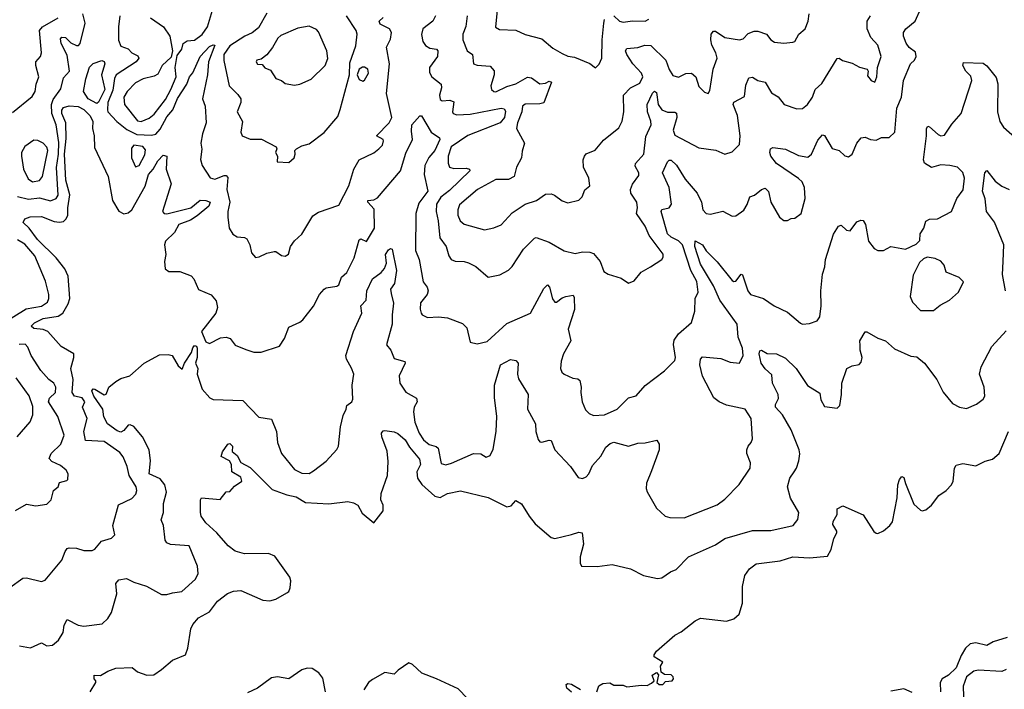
# Model space of a CAD drawing. Extents: x 1603745 to 1745082, y 385868 to 533966.
# Tile 450 of 646: x 1714678 to 1720009, y 451428 to 455054. Entities that reach past the tile are written whole.
import ezdxf

# ---------------------------------------------------------------- set-up
doc = ezdxf.new("R2010")
doc.units = 0

msp = doc.modelspace()

# ---------------------------------------------------------------- linework, layer by layer
at = {"layer": '0CON20XD'}
for points in [[(1714638.8, 454551.2), (1714745, 454638.6), (1714762.2, 454665), (1714766.9, 454705), (1714781.2, 454745), (1714764.6, 454805), (1714764.6, 454825), (1714789.4, 454855), (1714796.2, 454875), (1714785.5, 454995), (1714800.8, 455015), (1714885.3, 455064.7)], [(1714665, 454095.8), (1714725, 454082.8), (1714785, 454089.5), (1714845, 454072.5), (1714874.5, 454085), (1714886.3, 454103.7), (1714877.3, 454252.7), (1714888.4, 454325), (1714889.2, 454389.3), (1714874.8, 454485), (1714852.3, 454545), (1714849.7, 454595), (1714859.1, 454620.9), (1714899.7, 454680.2), (1714915, 454738.1), (1714946.7, 454775), (1714935, 454861.9), (1714901.4, 454925), (1714899, 454951), (1714905, 454958.8), (1714925, 454957.3), (1714955, 454928.8), (1714985, 454913.3), (1714995.8, 454914.2), (1715005.3, 454925), (1715031.9, 455035), (1715019.2, 455085)], [(1714923.9, 452173.9), (1714935, 452191.2), (1714945.9, 452194.1), (1714985, 452192.9), (1715025, 452180.5), (1715069.8, 452180.2), (1715085, 452187.5), (1715120.3, 452229.7), (1715175, 452247.1), (1715192, 452265), (1715181.8, 452315), (1715212.8, 452427.2), (1715285, 452461.5), (1715306.5, 452485), (1715312.7, 452505), (1715307.9, 452525), (1715270, 452585), (1715260, 452635), (1715237.4, 452687.4), (1715220.5, 452710.5), (1715135, 452770.7), (1715033.5, 452775), (1715024.7, 452825), (1715042, 452895), (1715017.2, 452955), (1715029.7, 452985), (1715015, 453007.1), (1714975, 453015.9), (1714961, 453035), (1714967.8, 453105), (1714955.3, 453165), (1714970.5, 453225), (1714970, 453245), (1714901.9, 453285), (1714830, 453365), (1714805, 453375.9), (1714755, 453381.4), (1714739.5, 453395), (1714757.3, 453412.7), (1714805, 453436.1), (1714885, 453448.6), (1714910.8, 453465), (1714939.6, 453515), (1714949.7, 453545), (1714940.8, 453665), (1714921.5, 453705), (1714875.8, 453765), (1714774.2, 453864.2), (1714728.1, 453925), (1714697.1, 453955), (1714705, 453976.1), (1714735, 453986.2), (1714795, 453988.1), (1714865, 453961.6), (1714892.3, 453957.7), (1714915, 453960.4), (1714930, 453975), (1714938.1, 453995), (1714937.9, 454035), (1714949, 454105), (1714927.3, 454185), (1714919.8, 454325), (1714930, 454410), (1714927.8, 454495), (1714904.9, 454545.1), (1714905.8, 454564.2), (1714915, 454578.7), (1714945, 454587.3), (1714995, 454583.1), (1715025, 454568.1), (1715058.1, 454535), (1715073.7, 454505), (1715070.9, 454465), (1715080.7, 454425), (1715082.5, 454362.5), (1715156.8, 454205), (1715180.9, 454075), (1715215, 454017.6), (1715242.3, 454002.3), (1715265, 454007.2), (1715285, 454024), (1715357.2, 454152.8), (1715375.2, 454215), (1715400.8, 454245), (1715425, 454289.1), (1715455, 454319.4), (1715475, 454315.7), (1715471.4, 454245), (1715497.3, 454165), (1715459.6, 454045), (1715450, 454015), (1715460, 454005), (1715475, 454003.1), (1715605, 454035.3), (1715655, 454075.8), (1715685.7, 454075), (1715708.7, 454065), (1715701.9, 454045), (1715638.5, 453991.5), (1715602, 453968), (1715539.7, 453945), (1715515, 453900.8), (1715466.4, 453855), (1715460.9, 453835), (1715468.3, 453781.7), (1715462.5, 453745), (1715465.7, 453705.7), (1715485, 453690), (1715545, 453690.3), (1715606.8, 453666.8), (1715621.1, 453651.1), (1715645, 453593.3), (1715715, 453563.3), (1715741.3, 453531.3), (1715748.1, 453495), (1715738.8, 453465), (1715661.2, 453365), (1715685, 453310), (1715705, 453300.9), (1715765, 453330.4), (1715795, 453334.5), (1715817, 453327), (1715845, 453291.4), (1715902.5, 453267.5), (1715945, 453252.9), (1715985, 453252.9), (1716083.6, 453286.4), (1716112.2, 453327.8), (1716135, 453388.8), (1716194.5, 453415.5), (1716210.7, 453429.3), (1716268, 453502), (1716301.2, 453565), (1716326.2, 453595), (1716337.3, 453602.7), (1716395, 453610.8), (1716405, 453618.8), (1716419.5, 453660.5), (1716448.8, 453685), (1716487.9, 453765), (1716515, 453862.5), (1716525, 453868), (1716555, 453852), (1716598.3, 453925), (1716597.3, 454027.3), (1716562.1, 454065), (1716562.5, 454075), (1716595, 454078.1), (1716615, 454089.5), (1716739.3, 454235), (1716768, 454332), (1716805.2, 454404.8), (1716799.5, 454450.5), (1716800.5, 454485), (1716845, 454534), (1716853.6, 454533.6), (1716905.2, 454445.2), (1716950, 454415), (1716951.8, 454405), (1716925.2, 454345), (1716892.9, 454307.1), (1716872.1, 454265), (1716867, 454215), (1716888.2, 454125), (1716838.9, 454061.1), (1716821.9, 454005), (1716820, 453805), (1716841.2, 453755), (1716862.9, 453635), (1716884, 453605), (1716888.6, 453585), (1716884, 453565), (1716848.7, 453521.3), (1716845.8, 453485.8), (1716850.8, 453465), (1716856.7, 453455), (1716885, 453441.4), (1716945, 453444.4), (1716995, 453439.5), (1717075, 453409.2), (1717098, 453385), (1717117.5, 453307.5), (1717155, 453298), (1717208.9, 453311.1), (1717315, 453408.2), (1717444, 453465), (1717515, 453598.5), (1717535, 453618.6), (1717547.1, 453605), (1717562.6, 453542.6), (1717575, 453524.3), (1717585, 453524.3), (1717615, 453548.1), (1717635, 453555.6), (1717675, 453562.5), (1717680.5, 453550.5), (1717681.8, 453485), (1717647.3, 453377.3), (1717662, 453315), (1717621.4, 453245), (1717609.2, 453205), (1717605.8, 453165), (1717613.8, 453145), (1717626.2, 453135), (1717673, 453113), (1717699.1, 453109.1), (1717710, 453100), (1717718.1, 453065), (1717715.6, 453035), (1717722.7, 452985), (1717742.1, 452942.1), (1717761.7, 452921.7), (1717785, 452911.1), (1717844.5, 452914.5), (1717912.2, 452945), (1717973.4, 453006.6), (1718015, 453017.8), (1718065, 453072.9), (1718168.3, 453151.7), (1718225, 453208.8), (1718228.2, 453225), (1718217.4, 453295), (1718221, 453319), (1718245, 453352.5), (1718315.5, 453414.5), (1718333.5, 453475), (1718335.8, 453545), (1718352.3, 453577.7), (1718345, 453635.8), (1718310.9, 453695), (1718266.4, 453835), (1718245, 453857.1), (1718205, 453875.7), (1718184.6, 453894.6), (1718151.9, 454015), (1718155, 454025.7), (1718195, 454035.4), (1718207.9, 454055), (1718194.8, 454145), (1718158, 454225), (1718185, 454284), (1718195, 454292.9), (1718205, 454292.5), (1718235, 454266.7), (1718280.2, 454190.2), (1718346.2, 454115), (1718369.4, 454065), (1718377.5, 454025), (1718395, 454003.6), (1718419.1, 454000.9), (1718485, 454016.7), (1718535, 453990), (1718555, 453991.2), (1718597.9, 454022.1), (1718616.8, 454053.2), (1718631.2, 454095), (1718656.5, 454103.5), (1718695, 454134.4), (1718715, 454140.8), (1718732.7, 454122.7), (1718745.8, 454065), (1718791.2, 453985), (1718815, 453966.2), (1718835, 453966.2), (1718855, 453977.5), (1718875, 453980), (1718908.8, 454005), (1718930, 454085), (1718927.9, 454145), (1718914.6, 454175), (1718895, 454193.8), (1718775.4, 454275.4), (1718744.4, 454315), (1718739.4, 454335), (1718742.5, 454355), (1718755, 454361.1), (1718825, 454352), (1718895, 454318.5), (1718945, 454309.5), (1718964.7, 454325.3), (1718999.1, 454400.9), (1719025, 454431.2), (1719035, 454426.2), (1719076.2, 454356.2), (1719115.6, 454345.6), (1719145, 454316.2), (1719165, 454310.8), (1719185, 454326.2), (1719210, 454385), (1719235, 454414), (1719255, 454418), (1719285, 454404.2), (1719315, 454400.8), (1719345, 454416), (1719385, 454416.2), (1719415.8, 454445), (1719426.4, 454575), (1719452.7, 454635), (1719462.7, 454725), (1719500.8, 454815), (1719522.5, 454835), (1719532.5, 454855), (1719528.3, 454878.3), (1719493.4, 454903.4), (1719477.3, 454927.3), (1719463.1, 454965), (1719463.3, 454985), (1719475.4, 455004.6), (1719525.8, 455045), (1719556.4, 455113.6)], [(1715219.8, 455075), (1715211.7, 455015), (1715212.3, 454942.3), (1715225, 454910), (1715265, 454895.4), (1715285.2, 454875.2), (1715318.1, 454858.1), (1715322.3, 454845), (1715308.7, 454825), (1715199.1, 454755), (1715190.8, 454735), (1715182.2, 454672.2), (1715154.9, 454605), (1715152.2, 454565), (1715155.2, 454555), (1715203.1, 454503.1), (1715258.5, 454458.5), (1715312.6, 454432.6), (1715391.4, 454428.6), (1715415, 454434.2), (1715438.4, 454461.6), (1715475, 454527.6), (1715505.9, 454565), (1715532.5, 454627.5), (1715582.4, 454705), (1715596.4, 454745), (1715615, 454766.9), (1715655, 454853.8), (1715705, 454908.5), (1715725, 454918.1), (1715735, 454916.2), (1715699.8, 454825), (1715695.2, 454755), (1715667.9, 454625), (1715681.2, 454585), (1715687.1, 454495), (1715667.3, 454435), (1715658.6, 454385), (1715663.1, 454353.1), (1715656.9, 454296.9), (1715665.5, 454265), (1715708.3, 454198.3), (1715735, 454191.2), (1715785, 454210), (1715795, 454209.5), (1715805, 454198.8), (1715799.2, 454135), (1715816.2, 454065), (1715804.4, 454015), (1715804.4, 453985), (1715812.5, 453925), (1715831.7, 453891.7), (1715855, 453877.5), (1715894.2, 453874.2), (1715906.8, 453866.8), (1715924.2, 453835), (1715932.1, 453792.1), (1715955, 453765.8), (1715975, 453769.2), (1716015, 453790), (1716055, 453798.8), (1716065, 453798), (1716095, 453776.7), (1716115, 453773.8), (1716133.8, 453785), (1716144.6, 453825.4), (1716165, 453856), (1716205, 453892.9), (1716265, 453992.5), (1716295, 454011.9), (1716405, 454050), (1716460, 454155), (1716486.2, 454245), (1716515, 454294.2), (1716595, 454333.8), (1716622, 454355), (1716642, 454375), (1716648.3, 454398.3), (1716645.8, 454405.8), (1716608.8, 454425), (1716677.5, 454495), (1716693.2, 454525), (1716664.7, 454655), (1716680.3, 454815), (1716664.6, 454905), (1716685, 454949.2), (1716690.3, 454985), (1716680.3, 455005), (1716629.2, 455029.2), (1716623.3, 455045), (1716645.2, 455064.8)], [(1715385, 455063.5), (1715455.4, 455015.4), (1715490.8, 454965), (1715505.4, 454885), (1715498.5, 454851.5), (1715448.5, 454805), (1715425, 454759.2), (1715405, 454747.8), (1715345.7, 454734.3), (1715305, 454711.4), (1715258.6, 454665), (1715241.9, 454635), (1715244.7, 454595), (1715315, 454505.6), (1715335, 454502.9), (1715379.2, 454520.8), (1715405, 454543.1), (1715467.6, 454622.4), (1715495.6, 454675), (1715525.2, 454745), (1715520.3, 454795), (1715530.4, 454859.6), (1715556, 454894), (1715563, 454925), (1715585, 454938.4), (1715625, 454942.5), (1715666.3, 454973.7), (1715694.3, 455015), (1715721.1, 455105)], [(1716015, 455089.6), (1715969.9, 455010.1), (1715936.9, 454983.1), (1715896.2, 454965), (1715815, 454911.4), (1715783.7, 454865), (1715783.5, 454833.5), (1715811.1, 454695), (1715859.4, 454649.4), (1715874.3, 454625), (1715874.3, 454605), (1715855.7, 454555), (1715883.2, 454503.2), (1715874.4, 454445), (1715882.9, 454425), (1715925, 454406.1), (1715987.3, 454407.3), (1716066.2, 454365), (1716070, 454355), (1716062.5, 454335), (1716073.3, 454315), (1716072.5, 454285), (1716135, 454280), (1716163.8, 454305), (1716170, 454325), (1716166.7, 454345), (1716176.7, 454355), (1716205, 454371.4), (1716245, 454381.9), (1716327, 454443), (1716399.7, 454530.3), (1716413.1, 454566.9), (1716464.3, 454755), (1716465, 454820), (1716497.1, 454912.9), (1716505.5, 454975), (1716499.6, 454995), (1716447.8, 455075)], [(1716928.5, 455075), (1716914, 455045), (1716860, 455005), (1716853.1, 454973.1), (1716860.5, 454935), (1716874.7, 454914.7), (1716898.9, 454898.9), (1716935, 454894.3), (1716942.2, 454885), (1716939.6, 454855), (1716896.7, 454795), (1716897.3, 454767.3), (1716908.6, 454745), (1716960.6, 454705), (1716961.8, 454685), (1716951.2, 454645), (1716955, 454622.5), (1716965, 454614.7), (1717007.4, 454617.4), (1717028.7, 454608.7), (1717020.4, 454555), (1717025.3, 454545.3), (1717045, 454539.2), (1717117.1, 454542.9), (1717285.3, 454575.3), (1717301.1, 454571.1), (1717308, 454558), (1717303, 454525), (1717279.4, 454495), (1717105, 454426.3), (1717013.4, 454365), (1716997.3, 454315), (1716997.2, 454277.2), (1717004.2, 454255), (1717028.2, 454248.2), (1717095, 454250.7), (1717114, 454245), (1717114.5, 454235), (1717005, 454128.3), (1716957.5, 454092.5), (1716933.9, 454055), (1716932.5, 454015), (1716944.2, 453964.2), (1716951.9, 453871.9), (1716986.9, 453825), (1717000.5, 453775), (1717014.7, 453754.7), (1717035, 453745.5), (1717085, 453745.4), (1717108.2, 453738.2), (1717148, 453718), (1717215, 453660), (1717278.3, 453671.7), (1717325, 453697.5), (1717345, 453717.5), (1717405, 453811.4), (1717465, 453871.4), (1717475, 453874.4), (1717545, 453848.9), (1717625, 453802.5), (1717685, 453788.6), (1717725, 453797.5), (1717765, 453795.7), (1717785, 453788.6), (1717820, 453745), (1717840, 453690), (1717865, 453675.8), (1717933.8, 453653.8), (1717975, 453627.5), (1718005, 453640), (1718042.3, 453687.7), (1718094, 453715), (1718154.2, 453755), (1718161.9, 453768.1), (1718161.8, 453785), (1718086.8, 453885), (1718065, 453935.6), (1718016.9, 454005), (1718023.1, 454035), (1718018.9, 454065), (1717987.5, 454115), (1717985.8, 454134.2), (1717995, 454163.3), (1718029.3, 454210.7), (1718030.5, 454225), (1718011.2, 454261.2), (1718011.5, 454275), (1718058, 454325), (1718068.3, 454421.7), (1718096.3, 454483.7), (1718095.2, 454505), (1718077.6, 454555), (1718074.8, 454595), (1718105, 454656.2), (1718115, 454666.4), (1718125, 454658.8), (1718134.3, 454595), (1718155, 454565.4), (1718185, 454553.3), (1718225, 454553.5), (1718235, 454547.1), (1718235.7, 454525), (1718216.1, 454455), (1718225, 454429.1), (1718355, 454359.4), (1718446.8, 454346.8), (1718495, 454326), (1718535, 454339.2), (1718575, 454377.5), (1718578.8, 454425), (1718565.3, 454535), (1718540.9, 454595), (1718545, 454606.9), (1718602.9, 454637.1), (1718610.4, 454699.6), (1718625, 454738.8), (1718645, 454742.9), (1718675.3, 454725.3), (1718715, 454715.6), (1718748.4, 454658.4), (1718785, 454635.8), (1718816.7, 454595), (1718885, 454571.4), (1718916.4, 454573.6), (1718944.4, 454595), (1718971.4, 454635), (1718985, 454676.2), (1719021.4, 454708.6), (1719105, 454843.3), (1719115, 454846.2), (1719133.2, 454833.2), (1719185, 454818.8), (1719225, 454796.2), (1719267.5, 454785), (1719272.5, 454775), (1719269.3, 454749.3), (1719287.5, 454725), (1719307.5, 454715), (1719318.6, 454745), (1719321.9, 454795), (1719342.5, 454855), (1719324.4, 454915), (1719287.3, 454957.3), (1719266.7, 455005), (1719265.8, 455045), (1719284, 455075)], [(1717101.1, 455075), (1717093.1, 455016.9), (1717078, 454975), (1717077.1, 454945), (1717100.5, 454885), (1717128.9, 454865), (1717135.6, 454815.6), (1717155, 454806.9), (1717225, 454801.4), (1717246.6, 454776.6), (1717247.5, 454755), (1717228.2, 454695), (1717232.5, 454675), (1717244.2, 454665), (1717255, 454663.9), (1717315, 454692.3), (1717365, 454706.3), (1717427, 454743), (1717449.5, 454739.5), (1717495, 454706.6), (1717525, 454709.6), (1717545, 454721.5), (1717557.5, 454715), (1717515, 454604.5), (1717495, 454597.5), (1717415, 454597.1), (1717400.4, 454585), (1717396.4, 454555), (1717372.4, 454495), (1717367.5, 454465), (1717411.4, 454385), (1717397.9, 454342.1), (1717395.6, 454305), (1717368.5, 454255), (1717356, 454204), (1717325, 454188.5), (1717255, 454188.7), (1717156.7, 454135), (1717059, 454051), (1717049.4, 454025), (1717050.3, 453995), (1717062.7, 453965), (1717085, 453947.2), (1717195, 453916.2), (1717245, 453926.4), (1717285, 453943.4), (1717345, 454008.6), (1717414.2, 454055.8), (1717475.3, 454074.7), (1717525, 454110), (1717555, 454110.8), (1717574.3, 454104.3), (1717615, 454072.5), (1717645, 454062), (1717705, 454076.2), (1717724, 454095), (1717737.1, 454132.9), (1717765.7, 454155), (1717760, 454195), (1717730, 454255), (1717729.2, 454295), (1717735.8, 454315), (1717745, 454326.9), (1717793.1, 454346.9), (1717838.6, 454401.4), (1717921.5, 454468.5), (1717939.6, 454505), (1717948.6, 454555), (1717946.9, 454645), (1717984.2, 454685), (1718035, 454709.4), (1718052.3, 454745), (1718044.6, 454765), (1717997.1, 454815), (1717964.6, 454865), (1717958.1, 454885), (1717965, 454896.9), (1718025, 454904), (1718063.4, 454916.6), (1718095, 454914.5), (1718176.9, 454835), (1718195, 454784.4), (1718215, 454751.4), (1718245, 454741.9), (1718285, 454762.5), (1718315, 454764.4), (1718338.5, 454745), (1718355, 454692.5), (1718385, 454662), (1718405, 454653.8), (1718415, 454670), (1718432.7, 454785), (1718454.4, 454845), (1718446.9, 454875), (1718426.3, 454915), (1718420.8, 454945), (1718422.6, 454975), (1718435, 454991.1), (1718445, 454991.9), (1718495, 454957.3), (1718575, 454945.6), (1718595, 454950), (1718621.4, 454978.6), (1718655, 454992.5), (1718675, 454992.5), (1718722, 454975), (1718745, 454944.2), (1718765, 454932.5), (1718815, 454927.5), (1718865, 454932.9), (1718875, 454936), (1718896.5, 454975), (1718930.9, 455005), (1718947.9, 455045), (1718952.2, 455085)], [(1717262.3, 455105), (1717253.4, 455013.4), (1717275, 455001.2), (1717365, 454997.8), (1717415, 454974.4), (1717505, 454950.6), (1717565, 454899.4), (1717615, 454870.6), (1717645, 454856.7), (1717681.5, 454851.5), (1717765, 454815.8), (1717795, 454792.5), (1717815, 454812.5), (1717830.6, 454845), (1717831.2, 454945), (1717840.8, 455035), (1717844.2, 455055)], [(1717894.3, 455075), (1717925, 455046.6), (1717945, 455040), (1717995, 455047.2), (1718065, 455046.1), (1718084.1, 455055.9)], [(1716165, 454700), (1716195, 454704.2), (1716255, 454732), (1716331.9, 454805), (1716345.8, 454844.2), (1716341.6, 454885), (1716295, 454988.8), (1716285, 455001.2), (1716245, 455018.8), (1716182.8, 455007.2), (1716091.1, 454968.9), (1716075, 454954), (1716047.1, 454902.9), (1716015, 454864.2), (1715985, 454840), (1715962.5, 454835), (1715957.5, 454825), (1715965, 454813.8), (1715990.7, 454810.7), (1716005, 454794), (1716035, 454780), (1716065, 454736), (1716095, 454724.3), (1716115, 454708.6), (1716165, 454700)], [(1715095, 454600.4), (1715048.8, 454625), (1715022.5, 454665), (1715035, 454733.8), (1715055, 454796.7), (1715075, 454816.2), (1715123, 454833), (1715135, 454826.7), (1715138, 454815), (1715120.4, 454755), (1715138.6, 454675), (1715105, 454608.1), (1715095, 454600.4)], [(1716535, 454720.8), (1716545, 454726.2), (1716565.6, 454765), (1716562.5, 454785), (1716545, 454797.5), (1716533.2, 454796.8), (1716516.2, 454785), (1716505.8, 454755), (1716515, 454730), (1716535, 454720.8)], [(1716688.8, 453571.2), (1716701.7, 453518.3), (1716693.8, 453455), (1716694.8, 453405), (1716663.3, 453293.3), (1716688, 453265), (1716705, 453220), (1716762.7, 453202.7), (1716764.3, 453195), (1716733.1, 453125), (1716736.6, 453086.6), (1716767.9, 453037.9), (1716825.8, 453005), (1716829.4, 452985), (1716813.6, 452955), (1716809.6, 452930.4), (1716817.2, 452875), (1716840.8, 452815), (1716865, 452779.3), (1716895, 452752.9), (1716932.7, 452742.7), (1716943.5, 452733.5), (1716960.2, 452650.2), (1716985, 452644.5), (1717015, 452652.1), (1717135, 452705.6), (1717174, 452704), (1717204.3, 452684.3), (1717225.6, 452695), (1717241.8, 452728.2), (1717258, 452825), (1717261.3, 452905), (1717248.7, 453008.7), (1717248.3, 453075), (1717280.5, 453185), (1717335, 453214.2), (1717365, 453209.2), (1717376.9, 453195), (1717373.5, 453135), (1717379.4, 453109.4), (1717430.8, 453025), (1717427.5, 452945), (1717471.4, 452865), (1717472, 452825), (1717485, 452780), (1717495, 452768), (1717505, 452765.8), (1717545, 452777.1), (1717556, 452775), (1717576, 452725), (1717660.8, 452635), (1717702.5, 452575), (1717725, 452568.8), (1717745, 452578.8), (1717758.8, 452595), (1717779.3, 452640.7), (1717825, 452690.8), (1717851.5, 452738.5), (1717875, 452759.2), (1717895, 452766.8), (1717975, 452745.5), (1718025, 452761.1), (1718065, 452762.5), (1718126.9, 452776.9), (1718140.8, 452755), (1718141.1, 452725), (1718098.4, 452611.6), (1718072.2, 452545), (1718069.4, 452515), (1718075, 452496.7), (1718125, 452408.8), (1718173.3, 452365), (1718197.9, 452357.9), (1718275, 452356.5), (1718455, 452426.7), (1718495, 452458.6), (1718572.9, 452537.1), (1718633.8, 452625), (1718634, 452655), (1718615.8, 452705), (1718615.7, 452725), (1718621.4, 452745), (1718639.2, 452765), (1718646.5, 452785), (1718637.8, 452895), (1718605.5, 452945.5), (1718505, 452966.4), (1718464.6, 452984.6), (1718436.8, 453006.8), (1718375, 453124), (1718361.1, 453185), (1718364.2, 453215), (1718375, 453228), (1718475, 453218.5), (1718525, 453200), (1718575, 453194.2), (1718594.6, 453235), (1718592.1, 453275), (1718568.4, 453335), (1718563.2, 453405), (1718468.5, 453535), (1718435, 453612.8), (1718365, 453730), (1718333.7, 453825), (1718335, 453856.7), (1718375, 453835.5), (1718395, 453802.9), (1718455, 453743.3), (1718535, 453642.5), (1718545, 453635.6), (1718555, 453638.6), (1718585, 453676.2), (1718592, 453672), (1718620.8, 453585), (1718635, 453566.5), (1718705, 453544.4), (1718763.8, 453505), (1718835, 453470.5), (1718905, 453410), (1718915.7, 453405.7), (1718955, 453409.4), (1718995, 453424.2), (1719010, 453445), (1719017.7, 453505), (1719015.9, 453585), (1719024.1, 453675.9), (1719038.2, 453715), (1719040.9, 453755), (1719085, 453893.3), (1719111.2, 453935), (1719125, 453941.2), (1719155, 453914.2), (1719175, 453911.2), (1719210.7, 453959.3), (1719231.7, 453968.3), (1719245, 453966.2), (1719257.5, 453945), (1719274.7, 453854.7), (1719304.6, 453814.6), (1719325, 453804.3), (1719355, 453804), (1719395, 453825.8), (1719475, 453811.2), (1719532.5, 453837.5), (1719551.7, 453858.3), (1719553.3, 453895), (1719573.3, 453925), (1719585, 453963.3), (1719605, 453973.8), (1719647.5, 453975), (1719723.8, 454015), (1719751.9, 454085), (1719787.1, 454132.9), (1719792.9, 454195), (1719785, 454225.8), (1719755, 454255.4), (1719714.1, 454264.1), (1719665, 454268.5), (1719615, 454252.7), (1719576.6, 454276.6), (1719570.8, 454295), (1719588.2, 454425), (1719587.1, 454465), (1719595, 454477.5), (1719605, 454474.3), (1719651.4, 454431.4), (1719665, 454425.6), (1719685, 454429.2), (1719725, 454488.8), (1719775.6, 454545), (1719832.9, 454725), (1719827.4, 454747.4), (1719801.8, 454775), (1719784.4, 454805), (1719787.5, 454822.5), (1719895, 454818.9), (1719915, 454803.1), (1719965, 454740.5), (1719973.3, 454706.7), (1719971.6, 454555), (1719985, 454502), (1720005, 454471.4), (1720125, 454366.2)], [(1714746.5, 454176.5), (1714785, 454182.7), (1714801.8, 454205), (1714830.5, 454345), (1714824.3, 454364.3), (1714805, 454384.5), (1714775, 454400.5), (1714755, 454401.5), (1714705, 454367.8), (1714686.9, 454335), (1714687.3, 454315), (1714698, 454245), (1714723, 454193), (1714746.5, 454176.5)], [(1715305, 454258), (1715325, 454264.4), (1715355, 454321.4), (1715359.6, 454349.6), (1715345, 454366.9), (1715296.2, 454373.8), (1715282.6, 454357.4), (1715283.1, 454305), (1715305, 454258)], [(1720015.8, 453585), (1719999.2, 453675), (1720003.8, 453743.8), (1720005.9, 453835), (1719956.8, 453956.8), (1719912.9, 454015), (1719905.3, 454084.7), (1719891.8, 454125), (1719904.4, 454225), (1719915, 454236.7), (1719959.6, 454179.6), (1719995, 454151.9), (1720035, 454134.3)], [(1714594.1, 453415), (1714712, 453488), (1714795, 453503.5), (1714827.5, 453525), (1714835.2, 453544.8), (1714834.7, 453565), (1714817.6, 453637.6), (1714760.3, 453775), (1714705, 453838), (1714665, 453862.1)], [(1714675.6, 451664.4), (1714736.9, 451653.1), (1714795, 451680), (1714825, 451663.1), (1714855, 451667.8), (1714887.8, 451695), (1714913.5, 451735), (1714918.2, 451775), (1714935, 451806.2), (1714995, 451775.7), (1715025, 451770), (1715125, 451783.1), (1715155, 451810.8), (1715175.5, 451845), (1715203.8, 451945), (1715198.8, 452001.2), (1715215, 452021.2), (1715255, 452028.8), (1715295, 452007.5), (1715365, 451986.7), (1715445, 451942), (1715475, 451942), (1715505, 451951.2), (1715555, 451958.6), (1715629.2, 452025), (1715644.3, 452055), (1715640, 452095), (1715594.7, 452204.7), (1715495, 452211.9), (1715475, 452222), (1715465.9, 452235), (1715455.9, 452315.9), (1715444.4, 452345), (1715456.2, 452385), (1715455.4, 452435), (1715472, 452495), (1715463.3, 452535), (1715437.7, 452567.7), (1715379.2, 452595), (1715385.5, 452664.5), (1715377.8, 452725), (1715343.1, 452795), (1715295, 452850.5), (1715275, 452860.9), (1715265, 452858), (1715241.2, 452828.8), (1715225, 452821.2), (1715205, 452827.5), (1715153.8, 452865), (1715132.8, 452902.8), (1715126.9, 452945), (1715078.6, 453015), (1715068.8, 453045), (1715074.8, 453055.2), (1715085, 453053.3), (1715135, 453022.9), (1715145, 453025.6), (1715152.9, 453045), (1715159.8, 453065), (1715197.8, 453095), (1715225, 453111.1), (1715274.4, 453125.6), (1715352.3, 453195), (1715435, 453238.8), (1715481.3, 453241.3), (1715502.5, 453235), (1715535, 453179.4), (1715557.6, 453162.4), (1715569.6, 453195), (1715608, 453252), (1715615, 453277.5), (1715625, 453290), (1715635, 453285.3), (1715638.1, 453275), (1715639, 453225), (1715629.5, 453195), (1715642.3, 453165), (1715637.7, 453135), (1715665, 453053.1), (1715706.5, 453006.5), (1715725, 452997.5), (1715885, 452992.5), (1715972.4, 452902.4), (1716041.7, 452891.7), (1716068.1, 452825), (1716073.1, 452765), (1716094.5, 452704.5), (1716165, 452618.9), (1716205, 452598.2), (1716245, 452596.8), (1716269.3, 452610.7), (1716336.3, 452663.7), (1716395, 452726.2), (1716404.3, 452745), (1716415, 452850), (1716429.5, 452910.5), (1716446, 452945), (1716448.8, 452965), (1716476.7, 452985), (1716481.7, 452998.3), (1716478.3, 453075), (1716486.1, 453135), (1716475, 453167.9), (1716447.6, 453215), (1716443.7, 453235), (1716484.5, 453365), (1716530, 453465), (1716525.7, 453505), (1716554, 453536), (1716557.8, 453585), (1716588.7, 453651.3), (1716634.2, 453685.8), (1716652.6, 453707.4), (1716663.4, 453735), (1716657.5, 453782.5), (1716675, 453807.5), (1716685, 453814.3), (1716695, 453810.8), (1716718.2, 453695), (1716706.7, 453625), (1716686.3, 453595), (1716688.8, 453571.2)], [(1719625, 453480), (1719661.2, 453508.8), (1719712.5, 453535), (1719761.7, 453578.3), (1719787.5, 453635), (1719765, 453658.8), (1719695, 453687.5), (1719683.3, 453725), (1719665, 453746.7), (1719635, 453760), (1719592.3, 453767.7), (1719571.2, 453758.8), (1719550.7, 453739.3), (1719515, 453670), (1719500, 453555), (1719512, 453525), (1719555, 453480), (1719625, 453480)], [(1718870.7, 452605), (1718884.7, 452625), (1718897.1, 452665), (1718902.7, 452702.7), (1718899.3, 452725), (1718855, 452832.9), (1718807.5, 452915), (1718769.5, 452955), (1718769.5, 452970.5), (1718786.9, 453003.1), (1718785.5, 453025), (1718754.4, 453085), (1718751.1, 453131.1), (1718715, 453162.8), (1718693.1, 453195), (1718681.9, 453245), (1718685, 453260), (1718695, 453264), (1718725, 453247.1), (1718775, 453244), (1718825, 453220.5), (1718882.3, 453165), (1718942.7, 453072.7), (1719010.8, 453030.8), (1719015.6, 452995), (1719035, 452960), (1719105, 452950), (1719118, 452965), (1719128.1, 453025), (1719130, 453085), (1719156.7, 453165), (1719185, 453180), (1719223.6, 453186.4), (1719235, 453200), (1719240, 453225), (1719229.2, 453265), (1719229.5, 453290.5), (1719226.2, 453315), (1719255, 453363.3), (1719265, 453363.8), (1719325, 453329.2), (1719365.9, 453315.9), (1719415, 453272), (1719502.7, 453232.7), (1719535, 453227.5), (1719577.5, 453195), (1719643.1, 453105), (1719677.6, 453037.6), (1719728, 452975), (1719765.9, 452955.9), (1719805, 452948.6), (1719858.3, 452971.7), (1719895, 452998.6), (1719904.4, 453015), (1719899.6, 453065), (1719875.5, 453135), (1719883.8, 453175), (1719941.4, 453285), (1720020, 453370)], [(1714655, 452395.7), (1714715, 452430.8), (1714765, 452422), (1714825, 452431.2), (1714848, 452455), (1714860, 452505), (1714885.5, 452524.5), (1714892.9, 452547.1), (1714932, 452558), (1714938.8, 452565), (1714940, 452595), (1714929.2, 452615), (1714899.3, 452639.3), (1714851.9, 452661.9), (1714838, 452678), (1714847.8, 452705), (1714901.1, 452755), (1714917.7, 452805), (1714883.9, 452905), (1714833.8, 452985), (1714838.2, 453005), (1714870.7, 453035), (1714873.6, 453065), (1714863.1, 453085), (1714835, 453105.3), (1714792.9, 453155), (1714740.4, 453235), (1714721.1, 453281.1), (1714706.5, 453296.5), (1714675, 453295.3)], [(1714664.4, 452795.6), (1714733.8, 452876.2), (1714748.1, 452915), (1714749, 452959), (1714728, 453018), (1714658.8, 453115)], [(1715060, 451415), (1715090, 451465), (1715090, 451475), (1715080, 451485), (1715080, 451505), (1715115, 451502.5), (1715155, 451526.7), (1715197.3, 451542.7), (1715286.1, 451546.1), (1715315, 451522.9), (1715365.9, 451504.1), (1715403.9, 451506.1), (1715446, 451535), (1715505, 451585.8), (1715576, 451615), (1715588.3, 451651.7), (1715603.7, 451755), (1715615, 451779.2), (1715646, 451815), (1715705, 451848.1), (1715748.7, 451905), (1715803.4, 451946.6), (1715835, 451960.3), (1715875, 451962.5), (1715995, 451910.8), (1716032.3, 451907.7), (1716065, 451916.7), (1716125, 451950.9), (1716135, 451958.6), (1716142.4, 451977.6), (1716146.2, 452015), (1716140.2, 452035), (1716058.5, 452148.5), (1716025, 452164.4), (1715895, 452162.2), (1715845, 452175.7), (1715806, 452205), (1715745, 452276), (1715685, 452329.2), (1715660.8, 452365), (1715656, 452386), (1715657.5, 452455), (1715662.5, 452465), (1715763.9, 452456.1), (1715795, 452497.5), (1715815, 452500), (1715841.2, 452528.8), (1715881.2, 452555), (1715875, 452576), (1715826.2, 452606.2), (1715824.2, 452645), (1715814.2, 452665), (1715768.5, 452688.5), (1715775, 452714), (1715805, 452755.8), (1715815, 452760), (1715830.5, 452745), (1715828.9, 452715), (1715855.7, 452695), (1715875, 452655.8), (1715925, 452629.4), (1716045, 452509.6), (1716125, 452480.4), (1716175, 452470.7), (1716225, 452439.4), (1716352.4, 452432.4), (1716455, 452445.6), (1716485, 452438.6), (1716508, 452425), (1716532, 452382), (1716595, 452330), (1716646, 452395), (1716646.4, 452425), (1716633.2, 452455), (1716635, 452488.8), (1716669.3, 452585), (1716672.5, 452662.5), (1716666.9, 452716.9), (1716638, 452795), (1716636.7, 452815), (1716645, 452827.5), (1716655, 452830), (1716705, 452822.5), (1716725, 452813.3), (1716765, 452778.9), (1716788.5, 452738.5), (1716842.7, 452675), (1716847.2, 452645), (1716827.6, 452605), (1716832.3, 452572.3), (1716855, 452537.7), (1716925, 452473.6), (1716955, 452466.9), (1716995, 452488.1), (1717065, 452503.1), (1717215, 452467.1), (1717315, 452416.2), (1717338.8, 452421.2), (1717365, 452450), (1717395, 452433.3), (1717436.9, 452365), (1717469.2, 452325), (1717555, 452250), (1717575, 452244.3), (1717665, 452266.5), (1717705, 452278.8), (1717722.5, 452275), (1717730.8, 452215), (1717712.5, 452145), (1717711.7, 452111.7), (1717720, 452095), (1717805, 452094), (1717885, 452103.8), (1717985, 452080), (1718055, 452044.3), (1718131.7, 452028.3), (1718155, 452032), (1718202.5, 452065), (1718233, 452077), (1718298.8, 452145), (1718445, 452210.5), (1718495.7, 452244.3), (1718645, 452288.9), (1718745, 452287.5), (1718865.6, 452314.4), (1718891.7, 452348.3), (1718896.7, 452385), (1718852.3, 452462.3), (1718835.3, 452525), (1718848.1, 452571.9), (1718870.7, 452605)], [(1717802.5, 451415), (1717813.6, 451446.4), (1717835, 451460), (1717873, 451463), (1717895, 451451.2), (1717945, 451450), (1717965, 451442.5), (1718045, 451451.2), (1718075, 451448.8), (1718098, 451462), (1718112.5, 451475), (1718102.5, 451505), (1718125, 451520), (1718137.5, 451507.5), (1718127.5, 451465), (1718140, 451455), (1718160, 451455), (1718175, 451470), (1718210, 451475), (1718217.5, 451485), (1718216.7, 451495), (1718205, 451507.5), (1718168.3, 451508.3), (1718151.7, 451521.7), (1718147, 451553), (1718160, 451575), (1718113.6, 451603.6), (1718112.5, 451615), (1718126.7, 451635), (1718225, 451720.8), (1718259.8, 451740.2), (1718335, 451798.6), (1718365, 451813.1), (1718505, 451797.7), (1718545, 451809.1), (1718574.4, 451835), (1718592.2, 451895), (1718591.4, 451985), (1718604, 452045), (1718628.8, 452081.2), (1718665, 452107.5), (1718796, 452124), (1718865, 452146.4), (1718955, 452140), (1719051.4, 452148.6), (1719072.5, 452185), (1719086.1, 452243.9), (1719102.5, 452275), (1719102.5, 452285), (1719081.4, 452321.4), (1719082.4, 452337.6), (1719103.3, 452375), (1719103.9, 452406.1), (1719135, 452421.2), (1719245, 452372.2), (1719303.5, 452283.5), (1719315, 452274.3), (1719325, 452271.9), (1719355, 452286.5), (1719390, 452315), (1719403.8, 452335), (1719428.5, 452465), (1719432.5, 452535), (1719441.9, 452565), (1719455, 452580), (1719465.8, 452575.8), (1719473.4, 452543.4), (1719520.2, 452430.2), (1719555, 452398), (1719565, 452394.2), (1719585, 452399.2), (1719614.2, 452425), (1719655, 452478.1), (1719695.3, 452504.7), (1719722.5, 452535), (1719732.9, 452555), (1719740, 452625), (1719748.8, 452641.2), (1719785, 452650), (1719855, 452638), (1719905, 452664), (1719945.8, 452674.2), (1719981.2, 452705), (1720031.2, 452825)], [(1714625, 451980), (1714695, 452030.5), (1714715, 452031.5), (1714795, 452012.5), (1714815, 452018.6), (1714905, 452127.5), (1714923.9, 452173.9)], [(1720025, 451708.6), (1719948.6, 451685), (1719915, 451664.6), (1719855, 451679.8), (1719825, 451675.2), (1719798.9, 451651.1), (1719775, 451611.5), (1719747.9, 451545), (1719707.5, 451505), (1719673.1, 451485), (1719661.1, 451465), (1719662.9, 451415)], [(1717154.9, 451324.9), (1717051.6, 451431.6), (1716935, 451485.4), (1716855, 451516.3), (1716805, 451562.1), (1716785, 451570.8), (1716727.2, 451532.8), (1716705, 451511.1), (1716655, 451518.5), (1716587.9, 451482.1), (1716566.4, 451465), (1716540.4, 451425)], [(1716333.8, 451413.8), (1716318.8, 451488.8), (1716297.1, 451517.1), (1716261, 451541), (1716235, 451542.5), (1716206.1, 451533.9), (1716135, 451484.1), (1716074.2, 451495.8), (1716040.4, 451489.6), (1715965, 451434.8), (1715910.5, 451409.5)], [(1720018.9, 451535), (1719995, 451524.7), (1719868.5, 451531.5), (1719845, 451526.4), (1719804.6, 451495), (1719787.3, 451445), (1719790, 451335), (1719825.8, 451285), (1719909.5, 451215), (1719916, 451166), (1719935.3, 451135.3), (1719957.3, 451015), (1719988.8, 450965), (1720011.3, 450901.3)], [(1717665, 451412.5), (1717640, 451435), (1717637.5, 451455), (1717645, 451460), (1717665, 451456.7), (1717715, 451426.7)], [(1719510.4, 451410.4), (1719465, 451430.7), (1719395, 451417.8)]]:
    msp.add_lwpolyline(points, dxfattribs=at)

doc.saveas('drawing.dxf')
